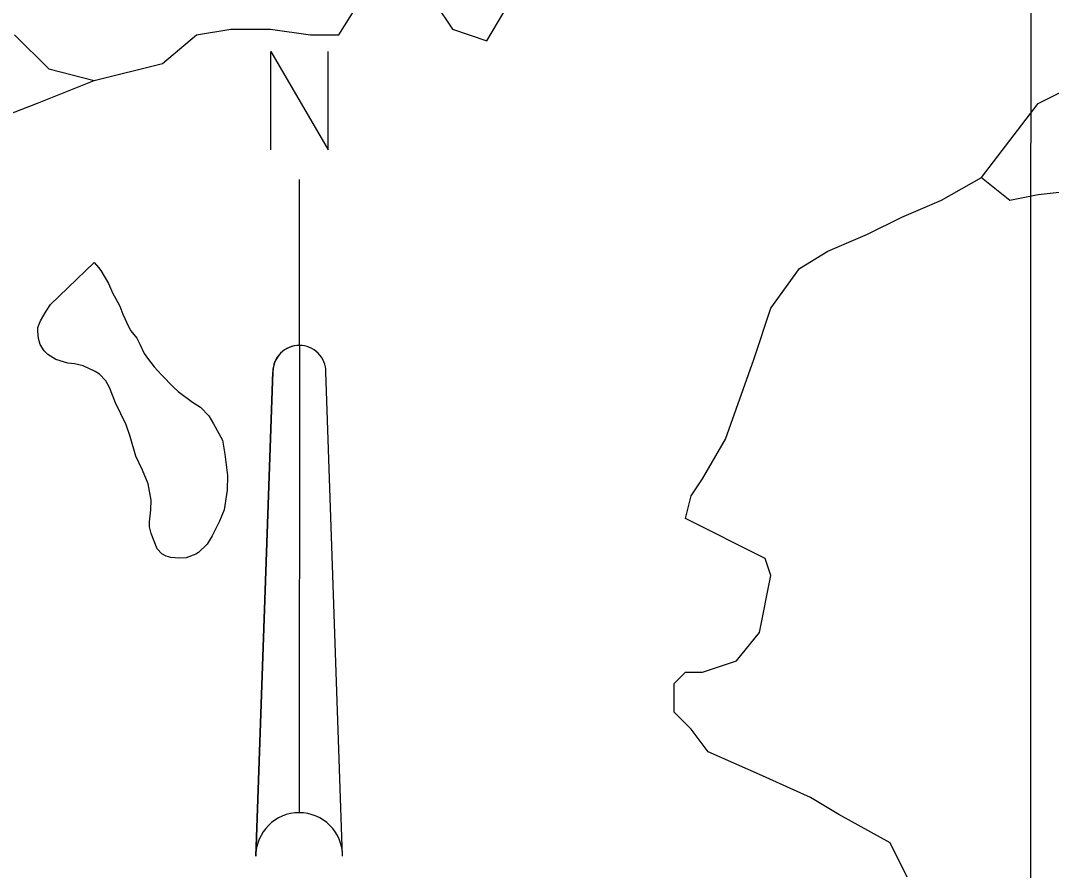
# Model space of a CAD drawing. Extents: x 3245246 to 3283090, y 806824 to 832173.
# Drawn here: x 3273620 to 3275639, y 824369 to 826033 of the extents above; entities that cross this region are included whole.
import ezdxf

# ---------------------------------------------------------------- set-up
doc = ezdxf.new("R2010")
doc.units = 0
for name, color, linetype in [('V-ANNO-SYMB', 7, 'Continuous'), ('V-GRID-MAJR', 7, 'Continuous'), ('V-ROAD-CNTR', 7, 'Continuous'), ('V-SITE-VEGE', 7, 'Continuous'), ('V-TOPO-SHOR', 7, 'Continuous')]:
    doc.layers.add(name, color=color, linetype=linetype)

msp = doc.modelspace()

# ---------------------------------------------------------------- linework, layer by layer
at = {"layer": 'V-ANNO-SYMB'}
for p, q in [((3274166, 825397.1), (3274166.2, 825722.1)), ((3274166, 825397.1), (3274165.6, 824482.1)), ((3274166, 825397.1), (3274165.6, 824482.1)), ((3274080.6, 824397.1), (3274114, 825345.1)), ((3274114, 825345.1), (3274080.6, 824397.1)), ((3274250.6, 824397.1), (3274218, 825345.1))]:
    msp.add_line(p, q, dxfattribs=at)
msp.add_lwpolyline([(3274110.2, 825780.1), (3274110.3, 825972.1), (3274222.2, 825780.1), (3274222.3, 825972.1)], dxfattribs=at)
for centre, radius, start, end in [((3274166, 825345.1), 52, 89.9717, 179.975), ((3274166, 825345.1), 52, 89.9783, 179.975), ((3274166, 825345.1), 52, 359.975, 89.9783), ((3274165.6, 824397.1), 85, 89.975, 179.975), ((3274165.6, 824397.1), 85, 89.975, 179.975), ((3274165.6, 824397.1), 85, 359.975, 89.975), ((3274165.6, 824397.1), 85, 359.975, 89.975)]:
    msp.add_arc(centre, radius, start, end, dxfattribs=at)
at = {"layer": 'V-GRID-MAJR'}
msp.add_spline([(3275596.6, 812201.9), (3275597.5, 818262.2), (3275598.4, 824324.4), (3275599.2, 830386.7), (3275599.2, 830388.6)], degree=3, dxfattribs=at)
at = {"layer": 'V-ROAD-CNTR'}
msp.add_spline([(3268555, 824466.2), (3268928.1, 824288.4), (3269383.1, 824061.9), (3269668.7, 823890.1), (3270076.6, 823640.1), (3270419.3, 823451), (3270842, 823197.9), (3271162.2, 823029.4), (3271548.3, 822792.5), (3271898.4, 822578.4), (3272236.9, 822400.3), (3272509.8, 822239.3), (3272743.9, 822091.3), (3273013.6, 821941.1), (3273341, 821721.2), (3273731.8, 821490.1), (3274189.2, 821175), (3274593.6, 820901.2), (3274916.7, 820684.3), (3275373.2, 820360), (3275676.6, 820161), (3275802.4, 820045.1), (3275896.2, 819928), (3275965.2, 819818.6), (3276015.1, 819699.5), (3276044.4, 819586.7), (3276100.5, 819413), (3276190.9, 819208.3), (3276292.5, 819051.8), (3276415.5, 818926.3), (3276568.2, 818833.9), (3276716.2, 818768.8), (3276924.8, 818729), (3277119.9, 818725), (3277260.8, 818758.2)], degree=3, dxfattribs=at)
at = {"layer": 'V-SITE-VEGE'}
for p, q in [((3273678.5, 825476.8), (3273764.2, 825559)), ((3273764.2, 825559), (3273772.4, 825549.4)), ((3273772.4, 825549.4), (3273777.1, 825543.4)), ((3273777.1, 825543.4), (3273792.3, 825518.1)), ((3273792.3, 825518.1), (3273800.3, 825500.2)), ((3273800.3, 825500.2), (3273809.6, 825482.2)), ((3273670, 825463.9), (3273678.5, 825476.8)), ((3273809.6, 825482.2), (3273814.3, 825473.8)), ((3273814.3, 825473.8), (3273820, 825458.2)), ((3273659, 825445), (3273670, 825463.9)), ((3273820, 825458.2), (3273831.6, 825434.2)), ((3273654, 825424.8), (3273654.1, 825431.9)), ((3273654.1, 825431.9), (3273659, 825445)), ((3273831.6, 825434.2), (3273836.2, 825425.8)), ((3273836.2, 825425.8), (3273847.9, 825411.4)), ((3273655, 825410.5), (3273654, 825424.8)), ((3273658.4, 825398.5), (3273655, 825410.5)), ((3273847.9, 825411.4), (3273853.7, 825399.4)), ((3273666.5, 825386.5), (3273658.4, 825398.5)), ((3273673.6, 825379.2), (3273666.5, 825386.5)), ((3273853.7, 825399.4), (3273861.8, 825381.4)), ((3273688.9, 825369.5), (3273673.6, 825379.2)), ((3273712.7, 825362), (3273688.9, 825369.5)), ((3273861.8, 825381.4), (3273868.8, 825371.7)), ((3273868.8, 825371.7), (3273881.7, 825354.9)), ((3273725.7, 825360.6), (3273712.7, 825362)), ((3273742.4, 825356.8), (3273725.7, 825360.6)), ((3273766, 825345.8), (3273742.4, 825356.8)), ((3273774.3, 825340.9), (3273766, 825345.8)), ((3273881.7, 825354.9), (3273895.8, 825339.2)), ((3273787.2, 825327.6), (3273774.3, 825340.9)), ((3273794.2, 825314.4), (3273787.2, 825327.6)), ((3273895.8, 825339.2), (3273919.3, 825315.1)), ((3273805.7, 825284.5), (3273794.2, 825314.4)), ((3273919.3, 825315.1), (3273928.7, 825306.6)), ((3273928.7, 825306.6), (3273957, 825285.9)), ((3273826.5, 825241.3), (3273805.7, 825284.5)), ((3273957, 825285.9), (3273972.3, 825276.2)), ((3273972.3, 825276.2), (3273988.8, 825259.3)), ((3273988.8, 825259.3), (3273998.1, 825243.7)), ((3273998.1, 825243.7), (3274015.5, 825211.3)), ((3273834.5, 825218.6), (3273826.5, 825241.3)), ((3273845.9, 825180.3), (3273834.5, 825218.6)), ((3274015.5, 825211.3), (3274019.9, 825183.8)), ((3274019.9, 825183.8), (3274025.3, 825142)), ((3273858.6, 825152.7), (3273845.9, 825180.3)), ((3273870.2, 825126.3), (3273858.6, 825152.7)), ((3273875.7, 825094.1), (3273870.2, 825126.3)), ((3274025.3, 825142), (3274024.9, 825113.5)), ((3274024.9, 825113.5), (3274018.4, 825075.4)), ((3273875.4, 825075), (3273875.7, 825094.1)), ((3273872.7, 825051.3), (3273875.4, 825075)), ((3274018.4, 825075.4), (3274009.7, 825052.9)), ((3273872.6, 825041.7), (3273872.7, 825051.3)), ((3273876, 825028.6), (3273872.6, 825041.7)), ((3274009.7, 825052.9), (3273995, 825024.5)), ((3273887.5, 824998.6), (3273876, 825028.6)), ((3273995, 825024.5), (3273985.3, 825008)), ((3273985.3, 825008), (3273968.4, 824991.6)), ((3273896.9, 824989), (3273887.5, 824998.6)), ((3273905.1, 824984.1), (3273896.9, 824989)), ((3273914.6, 824981.6), (3273905.1, 824984.1)), ((3273931.3, 824980.2), (3273914.6, 824981.6)), ((3273944.4, 824981.2), (3273931.3, 824980.2)), ((3273963.5, 824988.1), (3273944.4, 824981.2)), ((3273968.4, 824991.6), (3273963.5, 824988.1))]:
    msp.add_line(p, q, dxfattribs=at)
at = {"layer": 'V-TOPO-SHOR'}
for points in [[(3275501.6, 825725.8), (3275613, 825870.5), (3275702.1, 825915), (3275880.3, 825948.4), (3276025.1, 826026.3), (3276136.5, 826048.5), (3276192.2, 826059.6), (3276236.7, 826059.6), (3276303.6, 826115.2), (3276337, 826170.9), (3276359.3, 826248.9), (3276381.6, 826326.8), (3276459.6, 826393.6), (3276515.3, 826404.7), (3276582.1, 826438.1), (3276637.8, 826482.6), (3276793.8, 826493.7), (3276827.2, 826482.5), (3276838.3, 826482.5)], [(3274399.2, 826116.1), (3274466, 826015.8), (3274532.8, 825993.5), (3274566.2, 826049.2)], [(3273608.4, 826005), (3273675.2, 825938.2), (3273764.3, 825915.9), (3273897.9, 825949.2), (3273964.8, 826004.9), (3274031.6, 826016), (3274109.6, 826016), (3274187.5, 826004.8), (3274243.2, 826004.8), (3274298.9, 826093.8)], [(3272807.5, 825555.9), (3273185.1, 825682.3), (3273307.6, 825726.8), (3273452.4, 825793.5), (3273652.9, 825871.4), (3273764.3, 825915.9)], [(3275356.2, 824356), (3275322.8, 824422.9), (3275222.6, 824478.6), (3275166.9, 824512), (3275066.7, 824556.6), (3274966.5, 824601.2), (3274933.1, 824645.8), (3274899.7, 824679.2), (3274899.7, 824734.9), (3274922, 824757.2), (3274955.4, 824757.1), (3275022.3, 824779.4), (3275066.8, 824835), (3275089.1, 824946.4), (3275078, 824979.8), (3274922.1, 825057.8), (3274933.3, 825102.4), (3274955.6, 825135.8), (3275000.2, 825213.7), (3275055.9, 825369.6), (3275089.4, 825469.8), (3275145.1, 825547.8), (3275200.8, 825581.2), (3275278.8, 825614.5), (3275345.6, 825647.9), (3275423.6, 825681.3), (3275501.6, 825725.8), (3275557.2, 825681.2), (3275612.9, 825692.3), (3275713.1, 825703.4)]]:
    msp.add_lwpolyline(points, dxfattribs=at)

doc.saveas('drawing.dxf')
